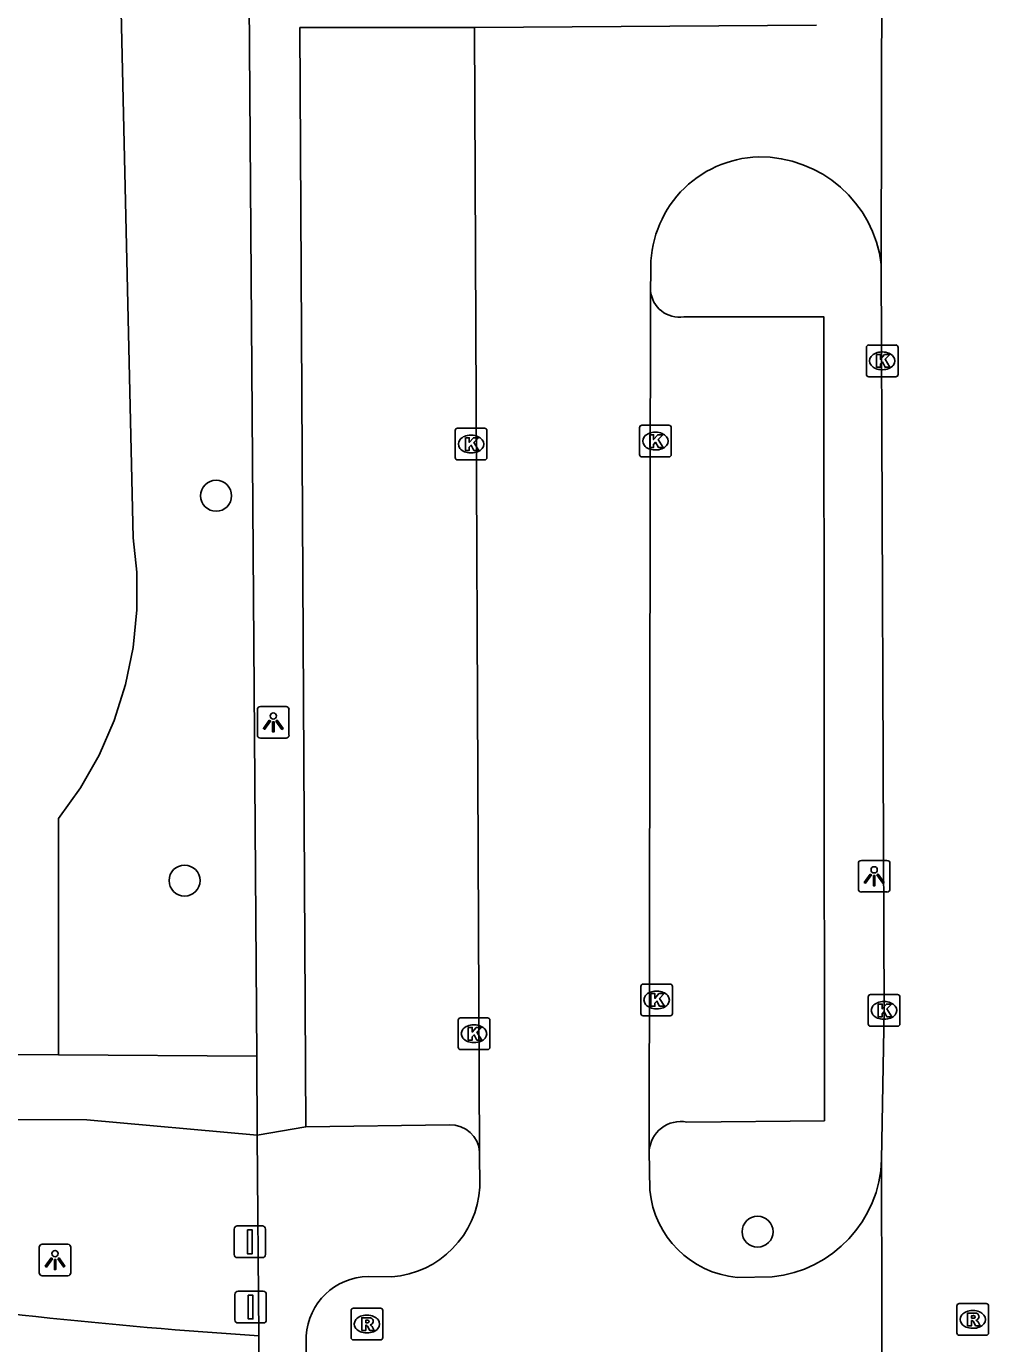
# Model space of a CAD drawing. Extents: x 160732 to 162105, y 387428 to 388479.
# Drawn here: x 161034.57 to 161064.94, y 388054.81 to 388096.37 of the extents above; entities that cross this region are included whole.
import ezdxf

# ---------------------------------------------------------------- set-up
doc = ezdxf.new("R2010")
doc.units = 0
for name, color, linetype in [('IMGEO_Afsluitpaal', 7, 'Continuous'), ('IMGEO_Boom', 7, 'Continuous'), ('IMGEO_Fietspad_gesloten', 7, 'Continuous'), ('IMGEO_Gemengd_bos', 7, 'Continuous'), ('IMGEO_Kolk', 7, 'Continuous'), ('IMGEO_Lichtpunt', 7, 'Continuous'), ('IMGEO_Parkeervlak_open', 7, 'Continuous'), ('IMGEO_Rijbaan_lokaal_open', 7, 'Continuous'), ('IMGEO_Rioolput', 7, 'Continuous'), ('IMGEO_Voetpad_gesloten', 7, 'Continuous'), ('IMGEO_Voetpad_open', 7, 'Continuous')]:
    doc.layers.add(name, color=color, linetype=linetype)

msp = doc.modelspace()

# ---------------------------------------------------------------- linework, layer by layer
at = {"layer": 'IMGEO_Afsluitpaal'}
for p, q in [((161041.128, 388057.621), (161041.128, 388058.421)), ((161041.128, 388058.421), (161041.128, 388057.621)), ((161041.228, 388058.521), (161042.018, 388058.521)), ((161042.018, 388058.521), (161041.228, 388058.521)), ((161042.118, 388058.421), (161042.118, 388057.621)), ((161042.118, 388057.621), (161042.118, 388058.421)), ((161042.018, 388057.521), (161041.228, 388057.521)), ((161041.228, 388057.521), (161042.018, 388057.521)), ((161041.153, 388055.56), (161041.153, 388056.36)), ((161041.153, 388056.36), (161041.153, 388055.56)), ((161041.253, 388056.46), (161042.043, 388056.46)), ((161042.043, 388056.46), (161041.253, 388056.46)), ((161042.143, 388056.36), (161042.143, 388055.56)), ((161042.143, 388055.56), (161042.143, 388056.36)), ((161042.043, 388055.46), (161041.253, 388055.46)), ((161041.253, 388055.46), (161042.043, 388055.46))]:
    msp.add_line(p, q, dxfattribs=at)
for points in [[(161041.548, 388058.396), (161041.698, 388058.396), (161041.698, 388057.646), (161041.548, 388057.646), (161041.548, 388058.396)], [(161041.573, 388056.335), (161041.723, 388056.335), (161041.723, 388055.585), (161041.573, 388055.585), (161041.573, 388056.335)]]:
    msp.add_lwpolyline(points, dxfattribs=at)
for centre, start, end in [((161041.228, 388058.421), 90, 180), ((161041.228, 388058.421), 90, 180), ((161042.018, 388058.421), 0, 90), ((161042.018, 388058.421), 360, 90), ((161041.228, 388057.621), 180, 270), ((161041.228, 388057.621), 180, 270), ((161042.018, 388057.621), 270, 0), ((161042.018, 388057.621), 270, 0), ((161041.253, 388056.36), 90, 180), ((161041.253, 388056.36), 90, 180), ((161042.043, 388056.36), 0, 90), ((161042.043, 388056.36), 360, 90), ((161041.253, 388055.56), 180, 270), ((161041.253, 388055.56), 180, 270), ((161042.043, 388055.56), 270, 0), ((161042.043, 388055.56), 270, 0)]:
    msp.add_arc(centre, 0.1, start, end, dxfattribs=at)
at = {"layer": 'IMGEO_Boom'}
for centre in [(161040.559, 388081.557), (161039.563, 388069.416), (161057.649, 388058.339)]:
    msp.add_circle(centre, 0.489, dxfattribs=at)
at = {"layer": 'IMGEO_Fietspad_gesloten'}
msp.add_lwpolyline([(161041.904, 388055.052), (161041.927, 388051.956)], dxfattribs=at)
for centre, radius, start, end in [((161053.15, 388225.424), 170.743, 256.75228, 266.22357), ((161054.802, 388242.835), 191.314, 258.56975, 266.03297)]:
    msp.add_arc(centre, radius, start, end, dxfattribs=at)
at = {"layer": 'IMGEO_Gemengd_bos'}
msp.add_lwpolyline([(161035.584, 388063.921), (161035.58, 388071.373), (161036.274, 388072.341), (161036.864, 388073.376), (161037.341, 388074.468), (161037.703, 388075.603), (161037.943, 388076.769), (161038.06, 388077.955), (161038.053, 388079.146), (161037.937, 388080.232), (161037.54, 388097.762), (161041.602, 388097.138)], dxfattribs=at)
at = {"layer": 'IMGEO_Kolk'}
for p, q in [((161061.082, 388085.389), (161061.082, 388086.241)), ((161061.157, 388086.315), (161062.009, 388086.315)), ((161061.57, 388086.095), (161061.595, 388086.095)), ((161062.083, 388086.241), (161062.083, 388085.389)), ((161062.009, 388085.315), (161061.157, 388085.315)), ((161061.593, 388085.535), (161061.568, 388085.535)), ((161048.105, 388082.764), (161048.105, 388083.616)), ((161048.18, 388083.69), (161049.032, 388083.69)), ((161049.106, 388083.616), (161049.106, 388082.764)), ((161053.924, 388082.857), (161053.924, 388083.709)), ((161053.999, 388083.783), (161054.851, 388083.783)), ((161054.412, 388083.563), (161054.437, 388083.563)), ((161054.925, 388083.709), (161054.925, 388082.857)), ((161048.593, 388083.47), (161048.618, 388083.47)), ((161048.616, 388082.91), (161048.591, 388082.91)), ((161054.851, 388082.783), (161053.999, 388082.783)), ((161054.435, 388083.003), (161054.41, 388083.003)), ((161049.032, 388082.69), (161048.18, 388082.69)), ((161054.038, 388066.15), (161054.89, 388066.15)), ((161053.963, 388065.224), (161053.963, 388066.076)), ((161054.451, 388065.93), (161054.476, 388065.93)), ((161054.964, 388066.076), (161054.964, 388065.224)), ((161061.139, 388064.895), (161061.139, 388065.747)), ((161061.214, 388065.821), (161062.066, 388065.821)), ((161062.14, 388065.747), (161062.14, 388064.895)), ((161054.474, 388065.37), (161054.449, 388065.37)), ((161061.627, 388065.601), (161061.652, 388065.601)), ((161048.198, 388064.16), (161048.198, 388065.012)), ((161048.273, 388065.086), (161049.125, 388065.086)), ((161048.686, 388064.866), (161048.711, 388064.866)), ((161049.199, 388065.012), (161049.199, 388064.16)), ((161054.89, 388065.15), (161054.038, 388065.15)), ((161061.65, 388065.041), (161061.625, 388065.041)), ((161062.066, 388064.821), (161061.214, 388064.821)), ((161049.125, 388064.086), (161048.273, 388064.086)), ((161048.709, 388064.306), (161048.684, 388064.306))]:
    msp.add_line(p, q, dxfattribs=at)
for points in [[(161061.082, 388085.389), (161061.082, 388086.241)], [(161061.157, 388086.315), (161062.009, 388086.315)], [(161062.083, 388086.241), (161062.083, 388085.389)], [(161061.403, 388086.015), (161061.526, 388086.015), (161061.526, 388085.864), (161061.656, 388086.015), (161061.82, 388086.015), (161061.674, 388085.864), (161061.827, 388085.615), (161061.675, 388085.615), (161061.59, 388085.779), (161061.526, 388085.712), (161061.526, 388085.615), (161061.403, 388085.615), (161061.403, 388086.015)], [(161062.009, 388085.315), (161061.157, 388085.315)], [(161048.105, 388082.764), (161048.105, 388083.616)], [(161048.18, 388083.69), (161049.032, 388083.69)], [(161049.106, 388083.616), (161049.106, 388082.764)], [(161053.924, 388082.857), (161053.924, 388083.709)], [(161053.999, 388083.783), (161054.851, 388083.783)], [(161054.925, 388083.709), (161054.925, 388082.857)], [(161048.426, 388083.39), (161048.549, 388083.39), (161048.549, 388083.239), (161048.679, 388083.39), (161048.843, 388083.39), (161048.697, 388083.239), (161048.85, 388082.99), (161048.698, 388082.99), (161048.613, 388083.154), (161048.549, 388083.087), (161048.549, 388082.99), (161048.426, 388082.99), (161048.426, 388083.39)], [(161054.245, 388083.483), (161054.368, 388083.483), (161054.368, 388083.332), (161054.498, 388083.483), (161054.662, 388083.483), (161054.516, 388083.332), (161054.669, 388083.083), (161054.517, 388083.083), (161054.432, 388083.247), (161054.368, 388083.18), (161054.368, 388083.083), (161054.245, 388083.083), (161054.245, 388083.483)], [(161054.851, 388082.783), (161053.999, 388082.783)], [(161049.032, 388082.69), (161048.18, 388082.69)], [(161054.038, 388066.15), (161054.89, 388066.15)], [(161053.963, 388065.224), (161053.963, 388066.076)], [(161054.284, 388065.85), (161054.407, 388065.85), (161054.407, 388065.699), (161054.537, 388065.85), (161054.701, 388065.85), (161054.555, 388065.699), (161054.708, 388065.45), (161054.556, 388065.45), (161054.471, 388065.614), (161054.407, 388065.547), (161054.407, 388065.45), (161054.284, 388065.45), (161054.284, 388065.85)], [(161054.964, 388066.076), (161054.964, 388065.224)], [(161061.139, 388064.895), (161061.139, 388065.747)], [(161061.214, 388065.821), (161062.066, 388065.821)], [(161062.14, 388065.747), (161062.14, 388064.895)], [(161061.46, 388065.521), (161061.583, 388065.521), (161061.583, 388065.37), (161061.713, 388065.521), (161061.877, 388065.521), (161061.731, 388065.37), (161061.884, 388065.121), (161061.732, 388065.121), (161061.647, 388065.285), (161061.583, 388065.218), (161061.583, 388065.121), (161061.46, 388065.121), (161061.46, 388065.521)], [(161048.198, 388064.16), (161048.198, 388065.012)], [(161048.273, 388065.086), (161049.125, 388065.086)], [(161049.199, 388065.012), (161049.199, 388064.16)], [(161054.89, 388065.15), (161054.038, 388065.15)], [(161048.519, 388064.786), (161048.642, 388064.786), (161048.642, 388064.635), (161048.772, 388064.786), (161048.936, 388064.786), (161048.79, 388064.635), (161048.943, 388064.386), (161048.791, 388064.386), (161048.706, 388064.55), (161048.642, 388064.483), (161048.642, 388064.386), (161048.519, 388064.386), (161048.519, 388064.786)], [(161062.066, 388064.821), (161061.214, 388064.821)], [(161049.125, 388064.086), (161048.273, 388064.086)]]:
    msp.add_lwpolyline(points, dxfattribs=at)
for centre, start, end in [((161061.159, 388086.239), 91.552, 178.448), ((161061.159, 388086.239), 91.552, 178.448), ((161062.007, 388086.239), 1.552, 88.448), ((161062.007, 388086.239), 1.552, 88.448), ((161061.159, 388085.391), 181.552, 268.448), ((161061.159, 388085.391), 181.552, 268.448), ((161062.007, 388085.391), 271.552, 358.448), ((161062.007, 388085.391), 271.552, 358.448), ((161048.182, 388083.614), 91.552, 178.448), ((161048.182, 388083.614), 91.552, 178.448), ((161049.03, 388083.614), 1.552, 88.448), ((161049.03, 388083.614), 1.552, 88.448), ((161054.001, 388083.707), 91.552, 178.448), ((161054.001, 388083.707), 91.552, 178.448), ((161054.849, 388083.707), 1.552, 88.448), ((161054.849, 388083.707), 1.552, 88.448), ((161048.182, 388082.766), 181.552, 268.448), ((161048.182, 388082.766), 181.552, 268.448), ((161049.03, 388082.766), 271.552, 358.448), ((161049.03, 388082.766), 271.552, 358.448), ((161054.001, 388082.859), 181.552, 268.448), ((161054.001, 388082.859), 181.552, 268.448), ((161054.849, 388082.859), 271.552, 358.448), ((161054.849, 388082.859), 271.552, 358.448), ((161054.04, 388066.074), 91.552, 178.448), ((161054.04, 388066.074), 91.552, 178.448), ((161054.888, 388066.074), 1.552, 88.448), ((161054.888, 388066.074), 1.552, 88.448), ((161061.216, 388065.745), 91.552, 178.448), ((161061.216, 388065.745), 91.552, 178.448), ((161062.064, 388065.745), 1.552, 88.448), ((161062.064, 388065.745), 1.552, 88.448), ((161048.275, 388065.01), 91.552, 178.448), ((161048.275, 388065.01), 91.552, 178.448), ((161049.123, 388065.01), 1.552, 88.448), ((161049.123, 388065.01), 1.552, 88.448), ((161054.04, 388065.226), 181.552, 268.448), ((161054.04, 388065.226), 181.552, 268.448), ((161054.888, 388065.226), 271.552, 358.448), ((161054.888, 388065.226), 271.552, 358.448), ((161061.216, 388064.897), 181.552, 268.448), ((161061.216, 388064.897), 181.552, 268.448), ((161062.064, 388064.897), 271.552, 358.448), ((161062.064, 388064.897), 271.552, 358.448), ((161048.275, 388064.162), 181.552, 268.448), ((161048.275, 388064.162), 181.552, 268.448), ((161049.123, 388064.162), 271.552, 358.448), ((161049.123, 388064.162), 271.552, 358.448)]:
    msp.add_arc(centre, 0.0765, start, end, dxfattribs=at)
for centre, major_axis, ratio, start_param, end_param in [((161061.569, 388085.815), (-0.387, 0.002), 0.722429, 4.712389, 7.853982), ((161061.594, 388085.815), (-0.39, 0.002), 0.717154, 1.570796, 4.712389), ((161054.411, 388083.283), (-0.387, 0.002), 0.722429, 4.712389, 7.853982), ((161054.436, 388083.283), (-0.39, 0.002), 0.717154, 1.570796, 4.712389), ((161048.592, 388083.19), (-0.387, 0.002), 0.722429, 4.712389, 7.853982), ((161048.617, 388083.19), (-0.39, 0.002), 0.717154, 1.570796, 4.712389), ((161054.45, 388065.65), (-0.387, 0.002), 0.722429, 4.712389, 7.853982), ((161054.475, 388065.65), (-0.39, 0.002), 0.717154, 1.570796, 4.712389), ((161061.626, 388065.321), (-0.387, 0.002), 0.722429, 4.712389, 7.853982), ((161061.651, 388065.321), (-0.39, 0.002), 0.717154, 1.570796, 4.712389), ((161048.685, 388064.586), (-0.387, 0.002), 0.722429, 4.712389, 7.853982), ((161048.71, 388064.586), (-0.39, 0.002), 0.717154, 1.570796, 4.712389)]:
    msp.add_ellipse(centre, major_axis=major_axis, ratio=ratio, start_param=start_param, end_param=end_param, dxfattribs=at)
at = {"layer": 'IMGEO_Lichtpunt'}
for p, q in [((161041.863, 388074.812), (161041.863, 388074.005)), ((161041.863, 388074.812), (161041.863, 388074.005)), ((161042.765, 388074.907), (161041.957, 388074.907)), ((161042.765, 388074.907), (161041.957, 388074.907)), ((161042.859, 388074.005), (161042.859, 388074.812)), ((161042.859, 388074.005), (161042.859, 388074.812)), ((161041.957, 388073.911), (161042.765, 388073.911)), ((161041.957, 388073.911), (161042.765, 388073.911)), ((161060.83, 388069.958), (161060.83, 388069.151)), ((161060.83, 388069.958), (161060.83, 388069.151)), ((161061.732, 388070.053), (161060.924, 388070.053)), ((161061.732, 388070.053), (161060.924, 388070.053)), ((161061.826, 388069.151), (161061.826, 388069.958)), ((161061.826, 388069.151), (161061.826, 388069.958)), ((161060.924, 388069.057), (161061.732, 388069.057)), ((161060.924, 388069.057), (161061.732, 388069.057)), ((161034.977, 388057.851), (161034.977, 388057.044)), ((161034.977, 388057.851), (161034.977, 388057.044)), ((161035.879, 388057.946), (161035.071, 388057.946)), ((161035.879, 388057.946), (161035.071, 388057.946)), ((161035.973, 388057.044), (161035.973, 388057.851)), ((161035.973, 388057.044), (161035.973, 388057.851)), ((161035.071, 388056.95), (161035.879, 388056.95)), ((161035.071, 388056.95), (161035.879, 388056.95))]:
    msp.add_line(p, q, dxfattribs=at)
for points in [[(161042.237, 388074.476), (161042.276, 388074.448), (161042.088, 388074.186), (161042.05, 388074.213), (161042.237, 388074.476)], [(161042.339, 388074.428), (161042.386, 388074.428), (161042.386, 388074.106), (161042.339, 388074.106), (161042.339, 388074.428)], [(161042.449, 388074.448), (161042.487, 388074.475), (161042.674, 388074.213), (161042.635, 388074.185), (161042.449, 388074.448)], [(161061.204, 388069.622), (161061.243, 388069.594), (161061.055, 388069.332), (161061.017, 388069.359), (161061.204, 388069.622)], [(161061.306, 388069.574), (161061.353, 388069.574), (161061.353, 388069.252), (161061.306, 388069.252), (161061.306, 388069.574)], [(161061.416, 388069.594), (161061.454, 388069.621), (161061.641, 388069.359), (161061.602, 388069.331), (161061.416, 388069.594)], [(161035.351, 388057.515), (161035.39, 388057.487), (161035.202, 388057.225), (161035.164, 388057.252), (161035.351, 388057.515)], [(161035.453, 388057.467), (161035.5, 388057.467), (161035.5, 388057.145), (161035.453, 388057.145), (161035.453, 388057.467)], [(161035.563, 388057.487), (161035.601, 388057.514), (161035.788, 388057.252), (161035.749, 388057.224), (161035.563, 388057.487)]]:
    msp.add_lwpolyline(points, dxfattribs=at)
for centre in [(161042.362, 388074.61), (161061.329, 388069.756), (161035.476, 388057.649)]:
    msp.add_circle(centre, 0.0994, dxfattribs=at)
for centre, start, end in [((161041.957, 388074.812), 90, 180), ((161041.957, 388074.812), 90, 180), ((161042.765, 388074.812), 0, 90), ((161042.765, 388074.812), 0, 90), ((161041.957, 388074.005), 180, 270), ((161041.957, 388074.005), 180, 270), ((161042.765, 388074.005), 270, 0), ((161042.765, 388074.005), 270, 360), ((161060.924, 388069.958), 90, 180), ((161060.924, 388069.958), 90, 180), ((161061.732, 388069.958), 0, 90), ((161061.732, 388069.958), 0, 90), ((161060.924, 388069.151), 180, 270), ((161060.924, 388069.151), 180, 270), ((161061.732, 388069.151), 270, 0), ((161061.732, 388069.151), 270, 360), ((161035.071, 388057.851), 90, 180), ((161035.071, 388057.851), 90, 180), ((161035.879, 388057.851), 0, 90), ((161035.879, 388057.851), 0, 90), ((161035.071, 388057.044), 180, 270), ((161035.071, 388057.044), 180, 270), ((161035.879, 388057.044), 270, 0), ((161035.879, 388057.044), 270, 360)]:
    msp.add_arc(centre, 0.0946, start, end, dxfattribs=at)
at = {"layer": 'IMGEO_Parkeervlak_open'}
msp.add_lwpolyline([(161055.317, 388087.204), (161059.739, 388087.204), (161059.761, 388061.841), (161055.415, 388061.796)], dxfattribs=at)
for centre, radius, start, end in [((161055.181, 388088.108), 0.914, 185.1579, 278.5712), ((161055.22, 388060.823), 0.992, 78.6906, 176.353)]:
    msp.add_arc(centre, radius, start, end, dxfattribs=at)
at = {"layer": 'IMGEO_Rijbaan_lokaal_open'}
for points in [[(161061.554, 388088.854), (161061.567, 388098.378)], [(161059.508, 388096.408), (161048.717, 388096.33)], [(161048.717, 388096.33), (161048.876, 388060.847)], [(161054.27, 388088.026), (161054.279, 388088.619)], [(161061.554, 388088.854), (161061.64, 388065.321), (161061.565, 388060.62)], [(161054.23, 388060.886), (161054.27, 388088.026)], [(161048.876, 388060.847), (161048.882, 388059.749)], [(161054.247, 388059.646), (161054.23, 388060.886)], [(161061.58, 388050.897), (161061.565, 388060.62)], [(161046.102, 388056.915), (161045.357, 388056.924)], [(161058.108, 388056.91), (161057.005, 388056.898)], [(161043.402, 388055.051), (161043.407, 388053.062)]]:
    msp.add_lwpolyline(points, dxfattribs=at)
for centre, radius, start, end in [((161057.775, 388088.753), 3.498, 91.6333, 182.1975), ((161057.724, 388088.392), 3.858, 6.8755, 90.7213), ((161057.715, 388060.742), 3.852, 275.8623, 358.1811), ((161045.877, 388059.916), 3.009, 274.2822, 356.82), ((161057.281, 388059.933), 3.047, 185.3987, 264.8094), ((161045.386, 388054.937), 1.987, 90.822, 176.7237)]:
    msp.add_arc(centre, radius, start, end, dxfattribs=at)
at = {"layer": 'IMGEO_Rioolput'}
for p, q in [((161044.819, 388055), (161044.819, 388055.852)), ((161044.894, 388055.926), (161045.746, 388055.926)), ((161045.307, 388055.706), (161045.332, 388055.706)), ((161045.82, 388055.852), (161045.82, 388055)), ((161063.941, 388055.145), (161063.941, 388055.997)), ((161064.016, 388056.071), (161064.868, 388056.071)), ((161064.429, 388055.851), (161064.454, 388055.851)), ((161064.942, 388055.997), (161064.942, 388055.145)), ((161064.452, 388055.291), (161064.427, 388055.291)), ((161045.746, 388054.926), (161044.894, 388054.926)), ((161045.33, 388055.146), (161045.305, 388055.146)), ((161064.868, 388055.071), (161064.016, 388055.071))]:
    msp.add_line(p, q, dxfattribs=at)
for points in [[(161044.819, 388055), (161044.819, 388055.852)], [(161044.894, 388055.926), (161045.746, 388055.926)], [(161045.82, 388055.852), (161045.82, 388055)], [(161063.941, 388055.145), (161063.941, 388055.997)], [(161064.016, 388056.071), (161064.868, 388056.071)], [(161064.53, 388055.769), (161064.278, 388055.771), (161064.278, 388055.371)], [(161064.942, 388055.997), (161064.942, 388055.145)], [(161045.408, 388055.624), (161045.156, 388055.626), (161045.156, 388055.226)], [(161045.156, 388055.226), (161045.28, 388055.226), (161045.28, 388055.388), (161045.291, 388055.388)], [(161045.334, 388055.545), (161045.28, 388055.545), (161045.28, 388055.464)], [(161045.28, 388055.464), (161045.332, 388055.464)], [(161045.338, 388055.359), (161045.409, 388055.226), (161045.549, 388055.226), (161045.484, 388055.352)], [(161064.278, 388055.371), (161064.402, 388055.371), (161064.402, 388055.533), (161064.413, 388055.533)], [(161064.456, 388055.69), (161064.402, 388055.69), (161064.402, 388055.609)], [(161064.402, 388055.609), (161064.454, 388055.609)], [(161064.46, 388055.504), (161064.531, 388055.371), (161064.671, 388055.371), (161064.606, 388055.497)], [(161045.746, 388054.926), (161044.894, 388054.926)], [(161064.868, 388055.071), (161064.016, 388055.071)]]:
    msp.add_lwpolyline(points, dxfattribs=at)
for centre, radius, start, end in [((161044.896, 388055.85), 0.0765, 91.552, 178.448), ((161044.896, 388055.85), 0.0765, 91.552, 178.448), ((161045.744, 388055.85), 0.0765, 1.552, 88.448), ((161045.744, 388055.85), 0.0765, 1.552, 88.448), ((161064.018, 388055.995), 0.0765, 91.552, 178.448), ((161064.018, 388055.995), 0.0765, 91.552, 178.448), ((161064.529, 388055.659), 0.109, 350.3612, 89.416), ((161064.866, 388055.995), 0.0765, 1.552, 88.448), ((161064.866, 388055.995), 0.0765, 1.552, 88.448), ((161045.29, 388055.335), 0.0533, 26.0293, 88.6989), ((161045.316, 388055.653), 0.19, 274.7715, 282.9687), ((161045.34, 388055.449), 0.0964, 77.0061, 93.1865), ((161045.354, 388055.506), 0.0378, 276.6634, 79.6772), ((161045.407, 388055.514), 0.109, 350.3612, 89.416), ((161045.405, 388055.514), 0.112, 277.5842, 350.9817), ((161045.389, 388055.299), 0.108, 29.5134, 73.7905), ((161064.412, 388055.48), 0.0533, 26.0293, 88.6989), ((161064.438, 388055.798), 0.19, 274.7715, 282.9687), ((161064.462, 388055.594), 0.0964, 77.0061, 93.1865), ((161064.476, 388055.651), 0.0378, 276.6634, 79.6772), ((161064.527, 388055.659), 0.112, 277.5842, 350.9817), ((161064.511, 388055.444), 0.108, 29.5134, 73.7905), ((161044.896, 388055.002), 0.0765, 181.552, 268.448), ((161044.896, 388055.002), 0.0765, 181.552, 268.448), ((161045.744, 388055.002), 0.0765, 271.552, 358.448), ((161045.744, 388055.002), 0.0765, 271.552, 358.448), ((161064.018, 388055.147), 0.0765, 181.552, 268.448), ((161064.018, 388055.147), 0.0765, 181.552, 268.448), ((161064.866, 388055.147), 0.0765, 271.552, 358.448), ((161064.866, 388055.147), 0.0765, 271.552, 358.448)]:
    msp.add_arc(centre, radius, start, end, dxfattribs=at)
for centre, major_axis, ratio, start_param, end_param in [((161045.306, 388055.426), (-0.387, 0.002), 0.722429, 4.712389, 7.853982), ((161045.331, 388055.426), (-0.39, 0.002), 0.717154, 1.570796, 4.712389), ((161064.428, 388055.571), (-0.387, 0.002), 0.722429, 4.712389, 7.853982), ((161064.453, 388055.571), (-0.39, 0.002), 0.717154, 1.570796, 4.712389)]:
    msp.add_ellipse(centre, major_axis=major_axis, ratio=ratio, start_param=start_param, end_param=end_param, dxfattribs=at)
at = {"layer": 'IMGEO_Voetpad_gesloten'}
for points in [[(161031.8, 388063.945), (161035.584, 388063.921)], [(161041.841, 388063.881), (161035.584, 388063.921)], [(161041.841, 388063.881), (161041.858, 388061.388)], [(161007.081, 388061.934), (161036.475, 388061.871), (161041.858, 388061.388)]]:
    msp.add_lwpolyline(points, dxfattribs=at)
at = {"layer": 'IMGEO_Voetpad_open'}
for points in [[(161041.602, 388097.138), (161041.841, 388063.881)], [(161043.389, 388061.652), (161043.205, 388096.33), (161048.717, 388096.33)], [(161043.389, 388061.652), (161041.858, 388061.388)], [(161047.923, 388061.707), (161043.389, 388061.652)], [(161041.858, 388061.388), (161041.904, 388055.052)]]:
    msp.add_lwpolyline(points, dxfattribs=at)
msp.add_arc((161047.96, 388060.79), 0.918, 3.5862, 92.2867, dxfattribs=at)

doc.saveas('drawing.dxf')
